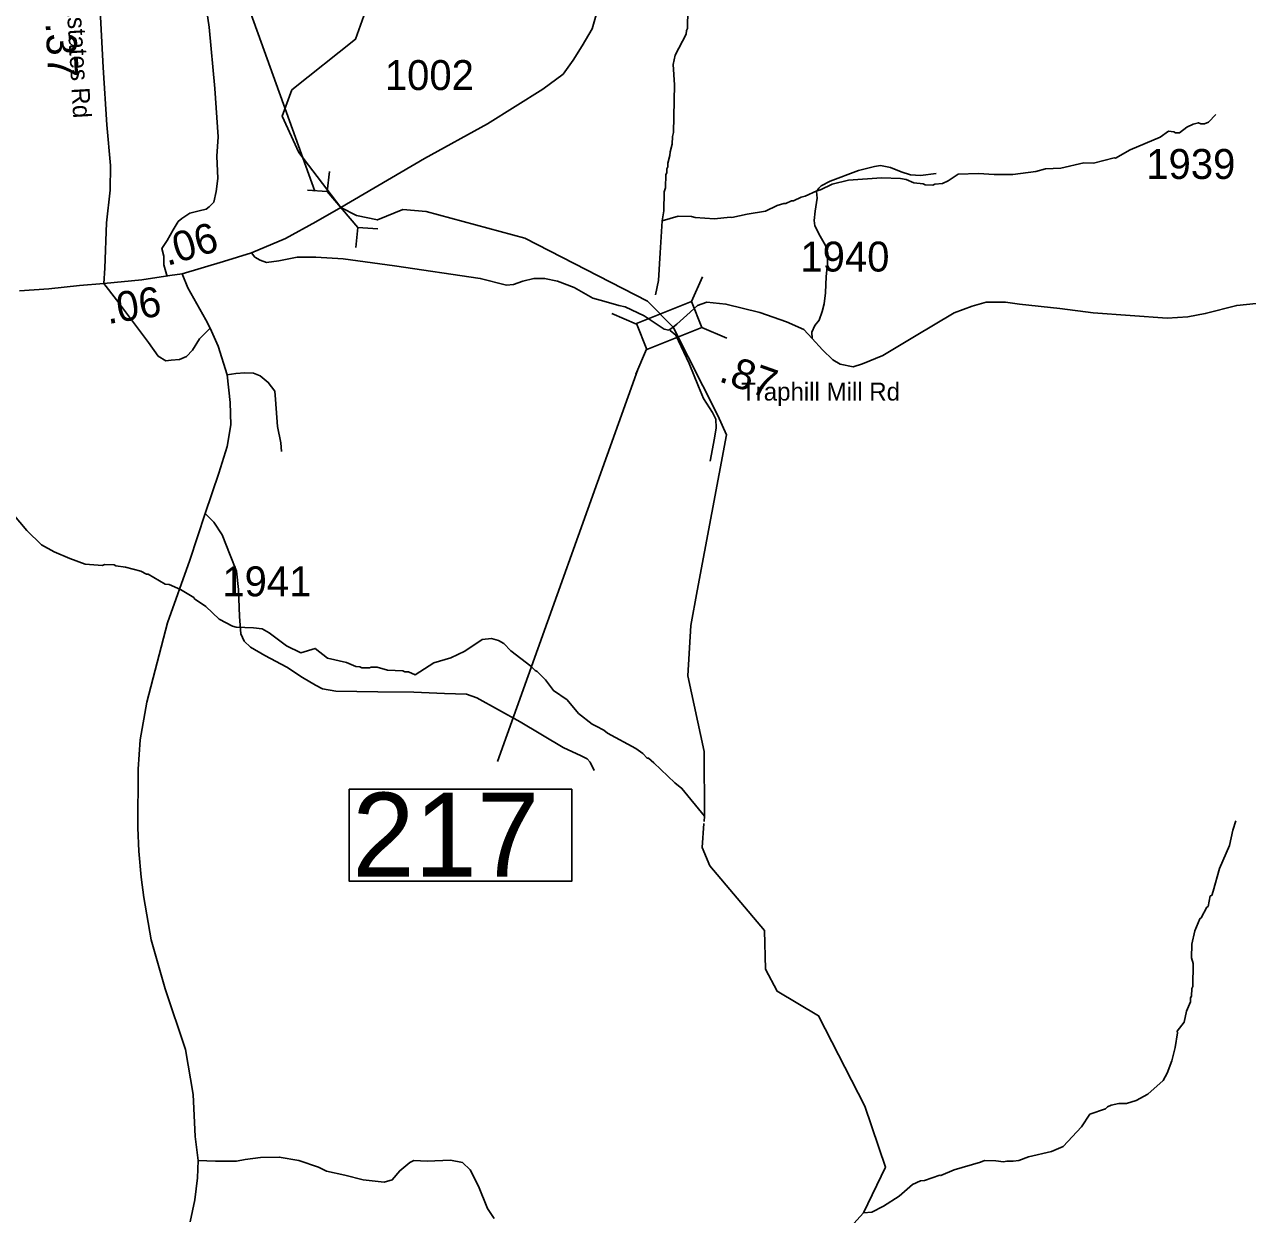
# Model space of a CAD drawing. Extents: x 1248224 to 1454986, y 825081 to 985870.
# Drawn here: x 1398639 to 1403744, y 944613 to 949582 of the extents above; entities that cross this region are included whole.
import ezdxf

# ---------------------------------------------------------------- set-up
doc = ezdxf.new("R2010")
doc.units = 0
for name, color, linetype in [('Exist Hydrographic Creek Single Shore', 7, 'Continuous'), ('Exist Hydrographic Misc Water Feature', 7, 'Continuous'), ('Exist Road Non-System Type 51', 7, 'Continuous'), ('Exist Road Secondary Mileage Hundredths English Label', 7, 'Continuous'), ('Exist Road Secondary Structure Culvert CELL', 7, 'Continuous'), ('Exist Road Secondary Structure Culvert Number Label', 7, 'Continuous'), ('Exist Road Secondary Structure Standard Bridge Attributed CELL', 7, 'Continuous'), ('Exist Road Secondary Structure Standard Bridge Number Label', 7, 'Continuous'), ('Exist Road Secondary Type 41 Attributed', 7, 'Continuous'), ('Exist Road Secondary Type 51 Attributed', 7, 'Continuous'), ('Exist Road Secondary Type 51 Label', 7, 'Continuous'), ('Exist Road Secondary Type 51 Number Label', 7, 'Continuous')]:
    doc.layers.add(name, color=color, linetype=linetype)

msp = doc.modelspace()

# ---------------------------------------------------------------- linework, layer by layer
at = {"layer": 'Exist Hydrographic Creek Single Shore'}
for points in [[(1399783.5, 949047.2), (1399713.9, 949199.6), (1399754.6, 949308.7), (1400019.7, 949520.4), (1400054.7, 949618.2), (1400019.7, 949927.6), (1399885.5, 950227.9), (1399890.5, 950868), (1400093, 951466.4), (1400128.9, 951701.4), (1400160.6, 952275.4), (1400344.7, 952698.4), (1400605.7, 953218.4), (1400659.6, 953834.6), (1400719.7, 953909), (1400988.6, 954001.9), (1401048.7, 954082.8), (1401084.7, 954226.6), (1401071.7, 954384.5), (1401065.6, 954405.8)], [(1399959.6, 948818.5), (1399783.5, 949047.2)], [(1400727.2, 948690.7), (1400315.3, 948801.4), (1400218.1, 948809.3), (1400111.8, 948766), (1400025.1, 948784.4), (1399959.6, 948818.5)], [(1401345.7, 948318.9), (1401238.8, 948427.5), (1400727.2, 948690.7)], [(1401568.1, 947869.2), (1401532.8, 947949.2), (1401345.7, 948318.9)], [(1401446.8, 947217.9), (1401568.1, 947869.2)], [(1401828.7, 944277.1), (1402140.6, 944621), (1402231.8, 944810.7), (1402145.7, 945065.3), (1401952.8, 945443.4), (1401779.7, 945545.4), (1401731.7, 945638.3), (1401726.7, 945799.2), (1401498.7, 946069.7), (1401467.7, 946145.9), (1401474.4, 946246.5)]]:
    msp.add_lwpolyline(points, dxfattribs=at)
at = {"layer": 'Exist Hydrographic Misc Water Feature'}
for points in [[(1401407.6, 949645.3), (1401405.7, 949565.3), (1401401.5, 949557.4), (1401401.1, 949541.4), (1401355, 949454.6), (1401346, 949414.8), (1401352, 949330.6), (1401347.2, 949130.7), (1401342.8, 949114.8), (1401342.1, 949082.8), (1401333.2, 949051), (1401332.8, 949035), (1401324.1, 949003.2), (1401323.7, 948987.3), (1401319.5, 948979.4), (1401319.1, 948963.4), (1401315, 948955.5), (1401313.5, 948899.5), (1401309.2, 948883.6), (1401307.3, 948803.6), (1401299.9, 948762.4)], [(1403611.4, 949206.2), (1403580.6, 949175), (1403564.4, 949167.4), (1403548.4, 949167.8), (1403538.5, 949172), (1403516.3, 949166.6), (1403490.1, 949153.2), (1403459.4, 949130), (1403443.5, 949130.4), (1403435.5, 949134.6), (1403413.6, 949137.1), (1403379, 949112), (1403253.8, 949059.1), (1403192.9, 949024.6), (1403187.4, 949025.8), (1403100.4, 949002.9), (1403060.4, 949004), (1402963.8, 948982.3), (1402899.7, 948979.9), (1402859.5, 948968.9), (1402763.2, 948955.4), (1402686.1, 948955.8), (1402619.9, 948960.2), (1402535.1, 948957), (1402494.5, 948930), (1402470.2, 948918.7), (1402438.2, 948915.4), (1402430.1, 948911.6), (1402398.1, 948912.4), (1402390.2, 948916.6), (1402350.3, 948921.6), (1402318.6, 948934.5), (1402294.7, 948939), (1402215.5, 948942.3), (1402077.7, 948932), (1402010.1, 948916.1), (1401961.5, 948891.3), (1401945.4, 948887.7), (1401896.8, 948864.9), (1401880.7, 948861.4), (1401848.4, 948846.1), (1401840.4, 948846.3), (1401816.1, 948834.9), (1401808.1, 948835.1), (1401779.8, 948825.8), (1401731.3, 948803), (1401655.1, 948790.9), (1401590.7, 948776.6), (1401583.4, 948778.1), (1401518.5, 948770.3), (1401438.6, 948776.4), (1401422.7, 948780.8), (1401366.8, 948782.1), (1401299.9, 948762.4)], [(1401299.9, 948762.4), (1401291.8, 948628.1), (1401284.9, 948513.5), (1401272.2, 948453.6)], [(1398589.5, 947538.8), (1398647.9, 947469.4), (1398710.4, 947409.8), (1398762.2, 947380.5), (1398827.4, 947351.9), (1398892.5, 947329.2), (1398964.4, 947323.5), (1398972.5, 947327.3), (1399012.5, 947326.2), (1399020.4, 947322), (1399060.2, 947317), (1399092, 947308.3), (1399123.8, 947299.5), (1399147.6, 947286.9), (1399155.6, 947286.7), (1399226.5, 947244.8), (1399242.5, 947244.5), (1399290, 947223.3), (1399345.3, 947189.9), (1399348, 947184.3), (1399396.3, 947152.7), (1399451.1, 947099.2), (1399506.3, 947069.9), (1399522.2, 947065.5), (1399594.2, 947063.7), (1399630.1, 947058.8), (1399659.7, 947042), (1399732.4, 946988.2), (1399791.8, 946958.8), (1399852.2, 946977.2), (1399903.2, 946935.9), (1399982.8, 946918), (1400022.3, 946901), (1400038.3, 946900.6), (1400046.2, 946896.4), (1400078.2, 946895.6), (1400086.3, 946899.4), (1400110.3, 946898.8), (1400154, 946885.7), (1400218, 946884.1), (1400225.9, 946879.9), (1400241.9, 946879.5), (1400269.5, 946866.8), (1400346.8, 946916.9), (1400418.3, 946937.5), (1400476, 946965.7), (1400549.1, 947013.8), (1400587.3, 947018.9), (1400617.1, 947010.2), (1400638.8, 946997.6), (1400668.1, 946966.9), (1400752.5, 946902.8), (1400770.1, 946884.4), (1400778, 946880.2), (1400813.1, 946845.3), (1400846.7, 946801.1), (1400903.1, 946763), (1400951.7, 946705.4), (1401008.7, 946660.3), (1401024.5, 946651.9)], [(1401474.9, 946254.9), (1401476.4, 946277), (1401475.7, 946546.3), (1401406.7, 946862.9), (1401419.7, 947072.6), (1401446.8, 947217.9)], [(1401024.5, 946651.9), (1401056.1, 946635.1), (1401071.8, 946622.8), (1401190.3, 946559.8), (1401219.8, 946539), (1401237.3, 946518.6), (1401243.3, 946518.4), (1401264.9, 946499.9), (1401352.8, 946415.7), (1401382.4, 946392.9), (1401476.4, 946277)], [(1403695.3, 946257.3), (1403682.4, 946217.6), (1403668.9, 946154), (1403626.5, 946058.9), (1403600.3, 945963.6), (1403593.8, 945945.7), (1403587.8, 945943.9), (1403578.8, 945900.1), (1403573.8, 945896.6), (1403549.5, 945852.8), (1403544, 945848.2), (1403524.2, 945797.5), (1403510.9, 945741.8), (1403509.6, 945685.8), (1403516.9, 945661.6), (1403514.7, 945565.7), (1403510.5, 945557.8), (1403509.7, 945525.8), (1403505.5, 945517.9), (1403505.2, 945501.9), (1403488.1, 945462.3), (1403479, 945416.5), (1403450.1, 945379.3), (1403451.6, 945371.9), (1403441.6, 945311.1), (1403427.1, 945255.8), (1403408, 945204.3), (1403391.1, 945172.7), (1403327.8, 945116.3), (1403279.1, 945089.4), (1403238.8, 945076.5), (1403206.8, 945077.2), (1403174.6, 945070.1), (1403158.4, 945062.5), (1403150.2, 945054.7), (1403085.7, 945032.3), (1403050, 944979.5), (1402974.4, 944897), (1402925.9, 944876.3), (1402829.4, 944854.6), (1402789, 944839.7), (1402764.9, 944836.3), (1402739, 944836.9), (1402724.8, 944833.2), (1402692.9, 944838), (1402645, 944839.3), (1402628.8, 944831.7), (1402519.1, 944800.7), (1402463.4, 944775.8), (1402459.2, 944777.5), (1402394.9, 944755.5), (1402378.9, 944753.9), (1402344.6, 944738.7), (1402289.3, 944690.1), (1402224.3, 944647.7), (1402175.7, 944622.9), (1402140.6, 944621)]]:
    msp.add_lwpolyline(points, dxfattribs=at)
at = {"layer": 'Exist Road Non-System Type 51'}
for points in [[(1399234.3, 948529.7), (1399219.7, 948579.3), (1399219.7, 948614.3), (1399212.5, 948646.7), (1399233.8, 948679.6), (1399259, 948724.2), (1399280.3, 948759.1), (1399295.8, 948772.7), (1399328.8, 948794), (1399367.5, 948803.7), (1399396.6, 948811.4), (1399410.1, 948821.1), (1399429.5, 948840.5), (1399439.2, 948885.1), (1399445, 948939.4), (1399441.1, 949032.4), (1399446.9, 949113.8), (1399433.3, 949314.4), (1399410.1, 949570.3), (1399386.8, 949722.7)], [(1401926.8, 948270.4), (1401924.9, 948297.4), (1401937.8, 948324.7), (1401955, 948347.6), (1401967.8, 948383.4), (1401976.4, 948416.3), (1401982.2, 948462.1), (1401985, 948529.4), (1401990.7, 948582.4), (1401992.2, 948625.4), (1401982.2, 948659.7), (1401959.3, 948698.4), (1401937.8, 948741.4), (1401934.9, 948764.3), (1401939.2, 948802.9), (1401947.8, 948857.4), (1401944.9, 948884.6), (1401953.5, 948898.9), (1401963.5, 948908.9), (1402000.8, 948927.5), (1402119.5, 948971.9), (1402186.8, 948989.1), (1402211.1, 948993.4), (1402252.6, 948984.8), (1402298.4, 948967.6), (1402337, 948954.7), (1402378.5, 948951.9), (1402444.4, 948960.5)], [(1398969.8, 948501.4), (1399022.7, 948432.2), (1399156.4, 948253.8), (1399197, 948197.6), (1399228, 948178.2), (1399251.3, 948180.2), (1399286.1, 948184), (1399315.2, 948195.7), (1399340.4, 948222.8), (1399369.4, 948269.3), (1399414, 948313.9)], [(1401333.9, 948304.5), (1401357.3, 948285.1), (1401413.1, 948166.3), (1401451.8, 948070.3), (1401473.2, 948020.2), (1401510.4, 947961.5), (1401524.7, 947934.3), (1401526.2, 947898.5), (1401519, 947855.5), (1401500.4, 947758.7)], [(1399485.1, 948118.9), (1399520.3, 948124.4), (1399559, 948128.3), (1399593.9, 948126.3), (1399622.9, 948114.7), (1399655.9, 948087.6), (1399683, 948050.7), (1399686.9, 948015.8), (1399694.6, 947903.4), (1399708.2, 947835.6), (1399712, 947798.7)], [(1399393.3, 947540.4), (1399429.1, 947503.7), (1399464, 947451.4), (1399496.9, 947366.1), (1399524, 947300.2), (1399531.8, 947222.6), (1399535.6, 947110.2), (1399541.4, 947038.5), (1399555, 947007.5), (1399582.1, 946982.3), (1399642.2, 946947.4), (1399733.2, 946898.9), (1399799.1, 946856.3), (1399853.3, 946823.3), (1399882.4, 946807.8), (1399938.5, 946798.1), (1400112.9, 946796.2), (1400264, 946794.2), (1400391.8, 946788.4), (1400482.9, 946786.5), (1400527.4, 946771), (1400707.6, 946670.2), (1400886.8, 946564.1), (1400962.4, 946529.2), (1400987.5, 946515.7), (1400999.2, 946502.1), (1401016.6, 946467.2)], [(1400598.9, 944597.2), (1400571.6, 944639.2), (1400533.9, 944731.5), (1400498.3, 944800.7), (1400466.8, 944830.1), (1400416.5, 944840.6), (1400320.1, 944836.4), (1400263.5, 944838.5), (1400246.7, 944830.1), (1400204.8, 944796.5), (1400173.4, 944758.8), (1400139.8, 944748.3), (1400051.8, 944758.8), (1399976.3, 944777.6), (1399898.8, 944794.4), (1399865.2, 944811.2), (1399783.5, 944838.5), (1399701.7, 944853.1), (1399624.2, 944851), (1399559.2, 944842.7), (1399523.6, 944836.4), (1399435.5, 944836.4), (1399363, 944838.7)]]:
    msp.add_lwpolyline(points, dxfattribs=at)
at = {"layer": 'Exist Road Secondary Structure Culvert CELL'}
for p, q in [((1399911.6, 948968.2), (1399902.5, 948885.5)), ((1399819.3, 948890.1), (1399902.5, 948885.5)), ((1399902.5, 948885.5), (1400030.6, 948734)), ((1400021.5, 948651.3), (1400030.6, 948734)), ((1400113.8, 948729.4), (1400030.6, 948734))]:
    msp.add_line(p, q, dxfattribs=at)
at = {"layer": 'Exist Road Secondary Structure Culvert Number Label'}
msp.add_line((1399850.4, 948886.9), (1399090.9, 950999.4), dxfattribs=at)
at = {"layer": 'Exist Road Secondary Structure Standard Bridge Attributed CELL'}
for p, q in [((1401468, 948528.8), (1401423.2, 948424.9)), ((1401193.6, 948331.3), (1401089.7, 948376.1)), ((1401570, 948272.5), (1401466, 948317.3)), ((1401235.5, 948226.1), (1401190.7, 948122.2))]:
    msp.add_line(p, q, dxfattribs=at)
msp.add_lwpolyline([(1401466, 948317.3), (1401235.7, 948225.6), (1401192.9, 948333.2), (1401423.2, 948424.9)], close=True, dxfattribs=at)
at = {"layer": 'Exist Road Secondary Structure Standard Bridge Number Label'}
msp.add_line((1401199.1, 948141.2), (1400612.7, 946505.6), dxfattribs=at)
msp.add_lwpolyline([(1399994, 946389), (1400922.9, 946389), (1400922.9, 946004.9), (1399994, 946004.9)], close=True, dxfattribs=at)
at = {"layer": 'Exist Road Secondary Type 41 Attributed'}
for points in [[(1401345.7, 948318.9), (1401327.6, 948306), (1401308.8, 948309.9), (1401224.6, 948365.8), (1401145.4, 948404), (1401119.1, 948409.3), (1401057.4, 948426.4), (1401011.5, 948439.5), (1400933, 948484.1), (1400863.4, 948510.4), (1400809.6, 948522.2), (1400764.9, 948522.2), (1400719, 948510.4), (1400679.6, 948497.2), (1400650.7, 948493.3), (1400540.8, 948521.9), (1400182.4, 948574.5), (1399968.4, 948603.4), (1399855.4, 948611.3), (1399776.7, 948610), (1399700.5, 948595.5), (1399649.3, 948588.9), (1399623, 948598.1), (1399600.7, 948610), (1399586.8, 948629.2)], [(1403819.6, 948421.1), (1403698.8, 948409.3), (1403566.7, 948375.4), (1403494.5, 948362.2), (1403407.8, 948355.6), (1403098.5, 948377.9), (1402960.6, 948396.3), (1402791.2, 948414.7), (1402733.4, 948422.6), (1402652, 948422.6), (1402594.3, 948405.5), (1402519.4, 948377.9), (1402353.6, 948279.6), (1402220.9, 948200.7), (1402136.9, 948165.3), (1402097.5, 948153.4), (1402043.7, 948163.9), (1402012.2, 948182.3), (1401968.8, 948224.4), (1401926.8, 948270.4), (1401891.4, 948308.5), (1401819.8, 948340), (1401708.1, 948379.4), (1401566.3, 948414.9), (1401486.2, 948422.8), (1401448.2, 948408.3), (1401403.9, 948368.9), (1401361.4, 948331.1), (1401345.7, 948318.9)]]:
    msp.add_lwpolyline(points, dxfattribs=at)
at = {"layer": 'Exist Road Secondary Type 51 Attributed'}
for points in [[(1399586.8, 948629.2), (1399727.7, 948688.7), (1399854.3, 948758), (1399959.6, 948818.5), (1400308.1, 949022.2), (1400571.5, 949167.2), (1400802.6, 949311.8), (1400886.7, 949374.8), (1400928.7, 949432.7), (1400966.8, 949493.1), (1401007.5, 949564.1), (1401037.7, 949665.3), (1401052.1, 949743), (1401056, 949883.6), (1401018, 950317.5), (1401015.3, 950480.5), (1401029.8, 950547.5), (1401045.4, 950621.8), (1401080.8, 950711.1), (1401118.9, 950780.8), (1401175.4, 950876.7), (1401242.3, 950951.6), (1401331.6, 951043.6), (1401389.1, 951097.2)], [(1398969.8, 948501.4), (1398974.4, 948565.4), (1398981, 948754.6), (1398996.7, 948890), (1398998, 948993.8), (1398982.3, 949163.8), (1398966.5, 949402.9), (1398953.4, 949667.6), (1398923.9, 949906.9), (1398900.9, 950210.5), (1398878.6, 950427.3), (1398875.4, 950469.6)], [(1399296.7, 948540.8), (1399468.7, 948592.1), (1399586.8, 948629.2)], [(1398618.4, 948470.6), (1398740.5, 948478.5), (1398867.8, 948491.7), (1398969.8, 948501.4)], [(1398969.8, 948501.4), (1399128.6, 948515.8), (1399245.5, 948534.2), (1399296.7, 948540.8)], [(1399296.7, 948540.8), (1399321, 948482), (1399395.8, 948349.2), (1399414, 948313.9), (1399447, 948238.5), (1399485.1, 948118.9), (1399496.9, 948003.3), (1399499.5, 947911.3), (1399485.1, 947820.6), (1399449.8, 947708.7), (1399393.3, 947540.4), (1399329.1, 947345.3), (1399235.9, 947083.8), (1399149.3, 946752.5), (1399121.7, 946594.8), (1399112.5, 946472.6), (1399112.4, 946227.9), (1399116.4, 946130.6), (1399125.6, 946021.6), (1399137.4, 945937.5), (1399167.5, 945761), (1399225.2, 945556), (1399310.5, 945301.8), (1399343.4, 945115.2), (1399351.2, 944938.6), (1399363, 944838.7), (1399360.4, 944766.5), (1399349.9, 944674.5), (1399330.2, 944582.5)]]:
    msp.add_lwpolyline(points, dxfattribs=at)

# ---------------------------------------------------------------- texts
at = {"layer": 'Exist Road Secondary Mileage Hundredths English Label'}
for s, rotation, p in [('.37', 272.8407, (1398726.6, 949589.5)), ('.06', 16.592, (1399234, 948573.5)), ('.06', 8.9475, (1398986.8, 948331.1)), ('.87', 340.5448, (1401532.1, 948093.7))]:
    msp.add_text(s, height=125, rotation=rotation, dxfattribs=at).set_placement(p)
at = {"layer": 'Exist Road Secondary Structure Standard Bridge Number Label'}
msp.add_text('217', height=350, dxfattribs=at).set_placement((1400006.5, 946024.7))
at = {"layer": 'Exist Road Secondary Type 51 Label'}
msp.add_text('Traphill Estates Rd', height=75, rotation=273.3713, dxfattribs=at).set_placement((1398792.7, 950034.8))
msp.add_text('Traphill Mill Rd', height=75, dxfattribs=at).set_placement((1401629.7, 948011.9))
at = {"layer": 'Exist Road Secondary Type 51 Number Label'}
for s, p in [('1002', (1400142.8, 949308.5)), ('1939', (1403320.8, 948937.2)), ('1940', (1401877.1, 948550.6)), ('1941', (1399464.4, 947194.6))]:
    msp.add_text(s, height=125, dxfattribs=at).set_placement(p)

doc.saveas('drawing.dxf')
